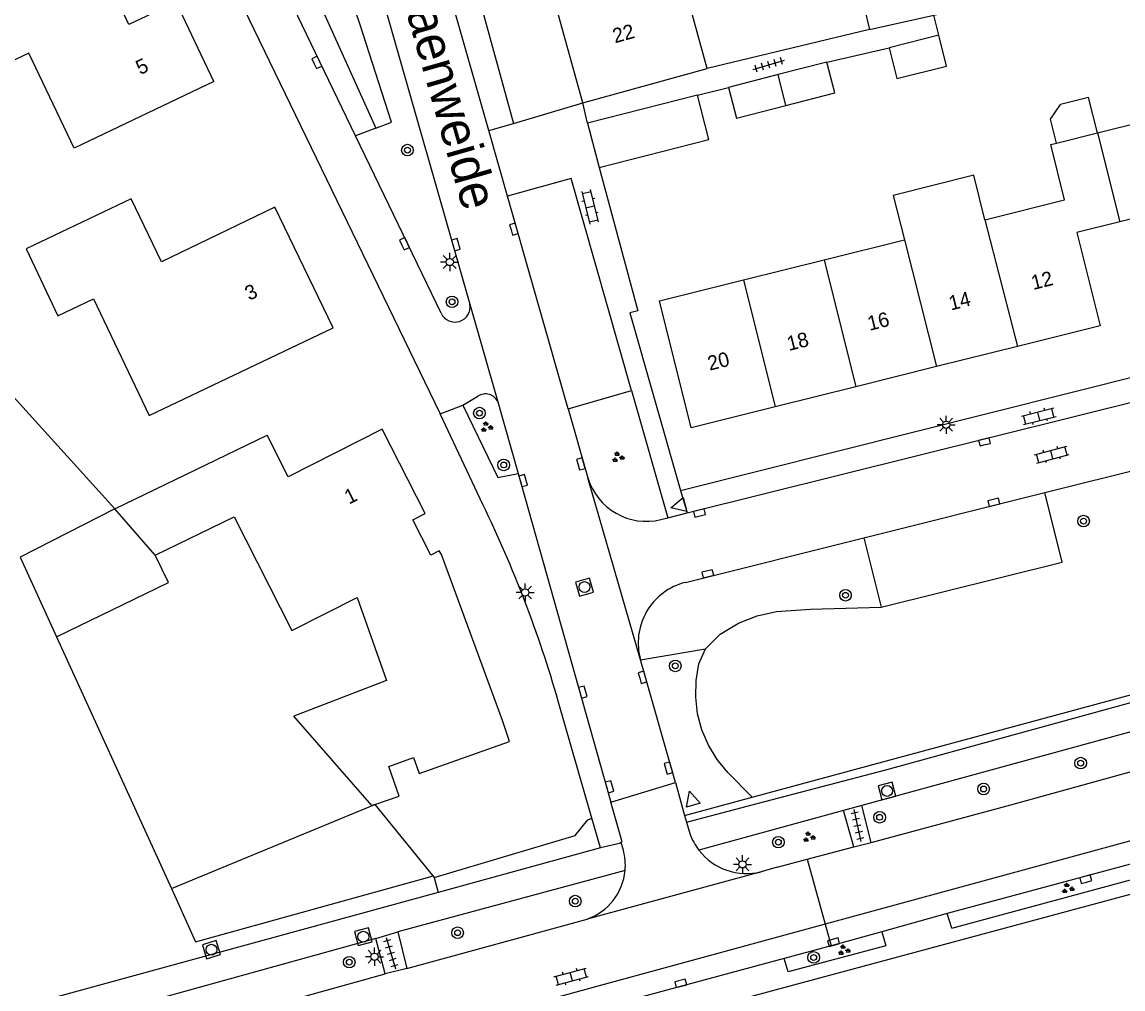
# Model space of a CAD drawing. Extents: x 136000 to 138005, y 398500 to 400500.
# Drawn here: x 137337.6 to 137413.3, y 398807.3 to 398873.8 of the extents above; entities that cross this region are included whole.
import ezdxf

# ---------------------------------------------------------------- set-up
doc = ezdxf.new("R2010")
doc.units = 0
for name, color, linetype in [('gg-afsc-erfafscheiding', 7, 'Continuous'), ('gg-afsc-hekwerk', 7, 'Continuous'), ('gg-anno-huisnummerreeks BGT', 7, 'Continuous'), ('gg-anno-openbare ruimte label', 7, 'Continuous'), ('gg-bbg-bijgebouw', 7, 'Continuous'), ('gg-bbg-gedigitaliseerde bebouwing', 7, 'Continuous'), ('gg-bbg-gedigitaliseerde bijgebouw', 7, 'Continuous'), ('gg-bbg-hoofdgebouw', 7, 'Continuous'), ('gg-bbg-luifel en loopbrug', 7, 'Continuous'), ('gg-bbg-tussenscheiding', 7, 'Continuous'), ('gg-knt-verharding', 7, 'Continuous'), ('gg-knt-verharding nz', 7, 'Continuous'), ('gt-grn-groengrens', 7, 'Continuous'), ('gt-grn-vlakafsluiter', 7, 'Continuous'), ('gt-grn-weggrens', 7, 'Continuous'), ('gt-symb-boom', 7, 'Continuous'), ('gt-symb-groenvak', 7, 'Continuous'), ('gt-symb-klinker verharding', 7, 'Continuous'), ('gt-symb-kolk', 7, 'Continuous'), ('gt-symb-lichtmast', 7, 'Continuous'), ('gt-symb-rioolschacht', 7, 'Continuous'), ('gt-symb-tegel verharding', 7, 'Continuous'), ('gt-symb-waterafsluiter', 7, 'Continuous')]:
    doc.layers.add(name, color=color, linetype=linetype)

# ---------------------------------------------------------------- blocks, each defined once
blk = doc.blocks.new('gt0-KL1')
at = {"layer": 'gt-symb-klinker verharding'}
for p, q in [((-1.15, 0.3), (1.15, 0.3)), ((-1, -0.3), (-1, 0.3)), ((-0.5, 0.3), (-0.5, 0.45)), ((0, -0.3), (0, 0.3)), ((0.5, 0.3), (0.5, 0.45)), ((1, -0.3), (1, 0.3)), ((-1.15, -0.3), (1.15, -0.3)), ((-0.5, -0.45), (-0.5, -0.3)), ((0.5, -0.45), (0.5, -0.3))]:
    blk.add_line(p, q, dxfattribs=at)
blk = doc.blocks.new('gt0-TEG1')
at = {"layer": 'gt-symb-tegel verharding'}
for p, q in [((-1.125, 0), (1.125, 0)), ((-0.9, -0.25), (-0.9, 0.25)), ((-0.45, -0.25), (-0.45, 0.25)), ((0, -0.25), (0, 0.25)), ((0.45, -0.25), (0.45, 0.25)), ((0.9, -0.25), (0.9, 0.25))]:
    blk.add_line(p, q, dxfattribs=at)
blk = doc.blocks.new('gt0-KOLK')
at = {"layer": 'gt-symb-kolk'}
blk.add_lwpolyline([(0, 0), (0.375, 0), (0.375, 0.4), (-0.375, 0.4), (-0.375, 0), (0, 0)], dxfattribs=at)
blk = doc.blocks.new('gt0-LMAST')
at = {"layer": 'gt-symb-lichtmast'}
for p, q in [((-0.182, 0.173), (-0.447, 0.438)), ((-0.005, 0.246), (-0.005, 0.621)), ((0.172, 0.173), (0.437, 0.438)), ((-0.255, -0.004), (-0.63, -0.004)), ((-0.182, -0.181), (-0.447, -0.446)), ((-0.005, -0.254), (-0.005, -0.629)), ((0.437, -0.446), (0.172, -0.181)), ((0.245, -0.004), (0.62, -0.004))]:
    blk.add_line(p, q, dxfattribs=at)
blk.add_circle((-0.005, -0.004), 0.25, dxfattribs=at)
blk = doc.blocks.new('gt0-GRVAK')
at = {"layer": 'gt-symb-groenvak'}
for p, q in [((-0.11, 0.189), (-0.228, 0.24)), ((-0.182, 0.153), (0.088, 0.153)), ((-0.091, 0.211), (-0.156, 0.322)), ((-0.047, 0.214), (-0.047, 0.393)), ((-0.004, 0.211), (0.061, 0.322)), ((0.015, 0.189), (0.133, 0.24)), ((0.262, -0.052), (0.197, 0.059)), ((0.305, -0.049), (0.305, 0.13)), ((0.349, -0.052), (0.414, 0.059)), ((-0.245, -0.228), (-0.363, -0.177)), ((-0.318, -0.264), (-0.047, -0.264)), ((-0.226, -0.206), (-0.291, -0.095)), ((-0.183, -0.203), (-0.183, -0.024)), ((-0.139, -0.206), (-0.074, -0.095)), ((-0.12, -0.228), (-0.002, -0.177)), ((0.243, -0.074), (0.125, -0.023)), ((0.17, -0.11), (0.441, -0.11)), ((0.368, -0.074), (0.486, -0.023))]:
    blk.add_line(p, q, dxfattribs=at)
blk = doc.blocks.new('gt0-BOOM')
at = {"layer": 'gt-symb-boom'}
for radius in [0.4, 0.2]:
    blk.add_circle((0, 0), radius, dxfattribs=at)
blk = doc.blocks.new('gt0-RS')
at = {"layer": 'gt-symb-rioolschacht'}
blk.add_lwpolyline([(-0.5, -0.5), (0.5, -0.5), (0.5, 0.5), (-0.5, 0.5)], close=True, dxfattribs=at)
blk.add_circle((0, 0), 0.375, dxfattribs=at)
blk = doc.blocks.new('gt0-WAFSL')
at = {"layer": 'gt-symb-waterafsluiter'}
for p, q in [((-0.5, -0.333), (0, 0.667)), ((0, 0.667), (0.5, -0.333)), ((0.5, -0.333), (-0.5, -0.333))]:
    blk.add_line(p, q, dxfattribs=at)

msp = doc.modelspace()

# ---------------------------------------------------------------- linework, layer by layer
at = {"layer": 'gg-afsc-erfafscheiding'}
for p, q in [((137400.626, 398872.887), (137400.278, 398874.279)), ((137395.875, 398873.276), (137384.714, 398870.615)), ((137392.928, 398871.049), (137397.221, 398872.036)), ((137384.043, 398868.772), (137386.183, 398869.302)), ((137361.859, 398820.025), (137365.86, 398815.115)), ((137365.86, 398815.115), (137365.95, 398815.005))]:
    msp.add_line(p, q, dxfattribs=at)
msp.add_lwpolyline([(137365.95, 398815.005), (137375.642, 398817.883), (137376.501, 398818.955)], dxfattribs=at)
at = {"layer": 'gg-afsc-hekwerk'}
for p, q in [((137339.99, 398831.555), (137347.904, 398814.254)), ((137347.904, 398814.254), (137361.859, 398820.025)), ((137347.904, 398814.254), (137348.721, 398812.419))]:
    msp.add_line(p, q, dxfattribs=at)
msp.add_lwpolyline([(137348.721, 398812.419), (137349.538, 398810.583), (137365.496, 398815.014)], dxfattribs=at)
at = {"layer": 'gg-bbg-bijgebouw'}
msp.add_line((137376.494, 398866.846), (137377.28, 398863.801), dxfattribs=at)
at = {"layer": 'gg-bbg-gedigitaliseerde bebouwing'}
for p, q in [((137376.16, 398868.237), (137384.714, 398870.615)), ((137392.739, 398857.461), (137398.269, 398858.838)), ((137387.198, 398856.081), (137392.739, 398857.461)), ((137381.427, 398854.644), (137387.198, 398856.081)), ((137346.765, 398837.161), (137352.205, 398839.797)), ((137362.673, 398828.536), (137356.295, 398826.102))]:
    msp.add_line(p, q, dxfattribs=at)
for points in [[(137350.811, 398869.709), (137341.193, 398865.134), (137338.08, 398871.671), (137331.933, 398868.746), (137330.143, 398872.517), (137343.255, 398878.756)], [(137384.714, 398870.615), (137382.718, 398877.862), (137387.214, 398879.101)], [(137411.532, 398866.183), (137414.763, 398866.989), (137415.712, 398863.186), (137421.178, 398864.55)], [(137403.801, 398860.216), (137409.27, 398861.578), (137408.321, 398865.382), (137408.718, 398865.481)], [(137403.801, 398860.216), (137403.036, 398863.268), (137397.502, 398861.882), (137398.269, 398858.838)], [(137345.119, 398861.654), (137337.895, 398858.206), (137340.087, 398853.615), (137342.521, 398854.777), (137346.361, 398846.751), (137358.999, 398852.785)], [(137352.205, 398839.797), (137356.173, 398831.986), (137360.65, 398834.252), (137362.673, 398828.536)]]:
    msp.add_lwpolyline(points, dxfattribs=at)
at = {"layer": 'gg-bbg-gedigitaliseerde bijgebouw'}
for p, q in [((137395.875, 398873.276), (137400.278, 398874.279)), ((137400.626, 398872.887), (137397.221, 398872.036)), ((137392.928, 398871.049), (137389.595, 398870.186)), ((137389.595, 398870.186), (137386.183, 398869.302)), ((137384.043, 398868.772), (137376.494, 398866.846))]:
    msp.add_line(p, q, dxfattribs=at)
for points in [[(137400.278, 398874.279), (137400.969, 398874.436), (137400.255, 398877.379), (137395.178, 398876.146), (137395.875, 398873.276)], [(137397.221, 398872.036), (137397.751, 398869.914), (137401.156, 398870.765), (137400.626, 398872.887)], [(137390.12, 398868.06), (137393.477, 398868.929), (137392.928, 398871.049)], [(137377.28, 398863.801), (137384.82, 398865.717), (137384.043, 398868.772)], [(137386.183, 398869.302), (137386.732, 398867.182), (137390.12, 398868.06)], [(137408.718, 398865.481), (137408.307, 398867.131), (137408.986, 398868.125)], [(137411.532, 398866.183), (137410.927, 398868.609), (137408.986, 398868.125)]]:
    msp.add_lwpolyline(points, dxfattribs=at)
at = {"layer": 'gg-bbg-hoofdgebouw'}
for p, q in [((137406.037, 398851.505), (137400.468, 398850.114)), ((137400.468, 398850.114), (137394.928, 398848.731)), ((137394.928, 398848.731), (137389.388, 398847.348)), ((137343.997, 398840.342), (137354.461, 398845.397)), ((137346.765, 398837.161), (137343.997, 398840.342))]:
    msp.add_line(p, q, dxfattribs=at)
for points in [[(137350.811, 398869.709), (137348.213, 398875.158), (137344.958, 398873.623), (137344.465, 398874.709), (137345.013, 398874.976), (137343.255, 398878.756)], [(137376.16, 398868.237), (137374.072, 398875.776), (137375.407, 398876.154), (137374.596, 398879.024)], [(137358.999, 398852.785), (137354.999, 398861.079), (137347.208, 398857.321), (137345.119, 398861.654)], [(137423.369, 398855.822), (137417.596, 398854.381), (137415.992, 398860.809), (137413.063, 398860.077)], [(137413.063, 398860.077), (137410.118, 398859.342), (137411.721, 398852.924), (137406.037, 398851.505)], [(137389.388, 398847.348), (137383.609, 398845.905), (137381.427, 398854.644)], [(137362.383, 398845.814), (137355.908, 398842.537), (137354.461, 398845.397)], [(137370.639, 398825.782), (137366.44, 398837.201), (137366.282, 398837.458), (137365.719, 398837.159), (137364.481, 398839.576), (137365.329, 398840.015), (137362.383, 398845.814)], [(137361.859, 398820.025), (137361.664, 398819.958), (137356.295, 398826.102)], [(137361.859, 398820.025), (137363.539, 398820.603), (137362.824, 398822.625), (137364.515, 398823.241), (137364.91, 398822.157), (137371.113, 398824.348), (137370.639, 398825.782)]]:
    msp.add_lwpolyline(points, dxfattribs=at)
at = {"layer": 'gg-bbg-luifel en loopbrug'}
for points in [[(137343.997, 398840.342), (137337.494, 398837.012), (137339.99, 398831.555)], [(137339.99, 398831.555), (137347.679, 398835.269), (137346.765, 398837.161)]]:
    msp.add_lwpolyline(points, dxfattribs=at)
at = {"layer": 'gg-bbg-tussenscheiding'}
for p, q in [((137390.12, 398868.06), (137389.595, 398870.186)), ((137408.718, 398865.481), (137411.532, 398866.183)), ((137411.532, 398866.183), (137413.063, 398860.077)), ((137403.801, 398860.216), (137406.037, 398851.505)), ((137398.269, 398858.838), (137400.468, 398850.114)), ((137392.739, 398857.461), (137394.928, 398848.731)), ((137387.198, 398856.081), (137389.388, 398847.348))]:
    msp.add_line(p, q, dxfattribs=at)
at = {"layer": 'gg-knt-verharding'}
for p, q in [((137365.077, 398889.856), (137371.39, 398866.82)), ((137348.85, 398883.004), (137366.369, 398846.88)), ((137360.542, 398865.985), (137354.201, 398879.124)), ((137369.701, 398866.338), (137366.172, 398878.703)), ((137361.967, 398876.887), (137368.401, 398854.403)), ((137371.39, 398866.82), (137376.16, 398868.237)), ((137376.494, 398866.846), (137376.16, 398868.237)), ((137366.43, 398853.783), (137360.542, 398865.985)), ((137370.985, 398861.839), (137369.701, 398866.338)), ((137375.161, 398847.205), (137370.985, 398861.839)), ((137382.879, 398841.611), (137447.965, 398857.92)), ((137383.339, 398840.056), (137443.719, 398855.113)), ((137375.161, 398847.205), (137379.502, 398848.469)), ((137379.502, 398848.469), (137382.008, 398839.724)), ((137367.927, 398847.477), (137368.957, 398848.089)), ((137370.314, 398847.703), (137371.721, 398842.761)), ((137366.369, 398846.88), (137367.927, 398847.477)), ((137369.3, 398840.633), (137366.369, 398846.88)), ((137375.161, 398847.205), (137376.51, 398842.479)), ((137407.911, 398841.457), (137426.007, 398845.979)), ((137371.721, 398842.761), (137378.094, 398820.179)), ((137395.477, 398838.349), (137407.911, 398841.457)), ((137382.008, 398839.724), (137383.339, 398840.056)), ((137381.533, 398839.606), (137382.008, 398839.724)), ((137383.211, 398835.283), (137395.477, 398838.349)), ((137395.477, 398838.349), (137396.669, 398833.594)), ((137396.977, 398822.413), (137453.316, 398837.863)), ((137436.777, 398831.285), (137395.343, 398819.954)), ((137382.541, 398821.532), (137380.13, 398829.963)), ((137376.784, 398819.079), (137374.474, 398827.118)), ((137388.226, 398820.103), (137396.977, 398822.413)), ((137378.094, 398820.179), (137382.541, 398821.532)), ((137382.541, 398821.532), (137383.158, 398819.266)), ((137368.78, 398801.749), (137436.25, 398819.89)), ((137383.285, 398818.799), (137388.226, 398820.103)), ((137394.084, 398819.608), (137384.146, 398816.877)), ((137395.343, 398819.954), (137394.084, 398819.608)), ((137394.798, 398817.103), (137394.084, 398819.608)), ((137395.978, 398817.398), (137395.343, 398819.954)), ((137377.371, 398817.037), (137376.784, 398819.079)), ((137383.158, 398819.266), (137383.285, 398818.799)), ((137383.285, 398818.799), (137383.512, 398818.035)), ((137422.051, 398818.142), (137401.211, 398812.522)), ((137378.774, 398817.373), (137377.371, 398817.037)), ((137378.774, 398817.373), (137378.761, 398817.418)), ((137394.798, 398817.103), (137395.978, 398817.398)), ((137377.371, 398817.037), (137366.23, 398813.982)), ((137391.572, 398816.27), (137394.798, 398817.103)), ((137401.519, 398811.521), (137422.311, 398817.149)), ((137389.529, 398815.703), (137391.572, 398816.27)), ((137391.572, 398816.27), (137392.819, 398811.79)), ((137379.069, 398815.481), (137363.453, 398811.278)), ((137389.529, 398815.703), (137388.425, 398815.397)), ((137366.23, 398813.982), (137322.569, 398802.008)), ((137364.072, 398808.753), (137376.458, 398812.145)), ((137401.211, 398812.522), (137396.713, 398811.271)), ((137401.519, 398811.521), (137401.211, 398812.522)), ((137361.926, 398810.799), (137363.453, 398811.278)), ((137363.453, 398811.278), (137364.072, 398808.753)), ((137392.819, 398811.79), (137393.231, 398810.309)), ((137396.713, 398811.271), (137393.231, 398810.309)), ((137361.926, 398810.799), (137342.238, 398805.359)), ((137362.573, 398808.38), (137361.926, 398810.799)), ((137393.231, 398810.309), (137389.997, 398809.438)), ((137389.997, 398809.438), (137378.206, 398806.242)), ((137353.116, 398805.737), (137362.573, 398808.38)), ((137364.072, 398808.753), (137362.573, 398808.38))]:
    msp.add_line(p, q, dxfattribs=at)
for points in [[(137377.28, 398863.801), (137379.939, 398853.949), (137379.398, 398853.808), (137382.879, 398841.611)], [(137379.502, 398848.469), (137375.356, 398863.048), (137370.985, 398861.839)], [(137367.927, 398847.477), (137370.33, 398842.491), (137371.721, 398842.761)], [(137396.669, 398833.594), (137409.097, 398836.68), (137407.911, 398841.457)], [(137395.978, 398817.398), (137405.58, 398820), (137437.558, 398828.837)], [(137378.761, 398817.418), (137378.865, 398817.446), (137378.094, 398820.179)], [(137378.947, 398816.883), (137378.8, 398817.379), (137378.774, 398817.373)], [(137396.713, 398811.271), (137396.986, 398810.317), (137390.285, 398808.512), (137389.997, 398809.438)]]:
    msp.add_lwpolyline(points, dxfattribs=at)
for centre, radius, start, end in [((137367.377, 398854.217), 1.041, 204.6072, 10.3159), ((137369.464, 398847.292), 0.945, 25.81421, 122.42888), ((137380.521, 398843.664), 4.182, 196.46002, 284.00355), ((137293.254, 398803.772), 84.509, 16.03678, 25.8603), ((137384.248, 398831.13), 4.281, 104.02467, 195.82203), ((137387.396, 398819.409), 4.119, 199.4796, 217.92143), ((137375.148, 398815.846), 3.938, 354.68103, 15.26551), ((137387.42, 398819.418), 4.145, 217.8155, 284.02603), ((137375.162, 398815.849), 3.924, 289.28326, 354.61802)]:
    msp.add_arc(centre, radius, start, end, dxfattribs=at)
at = {"layer": 'gg-knt-verharding nz'}
for points in [[(137502.656, 398848.087), (137497.781, 398844.931), (137492.826, 398842.098), (137488.687, 398840.036), (137484.69, 398838.351), (137477.396, 398835.643), (137468.239, 398832.792), (137447.415, 398826.822), (137423.562, 398820.187), (137392.819, 398811.79)], [(137392.819, 398811.79), (137371.591, 398806.005), (137354.274, 398801.454)]]:
    msp.add_lwpolyline(points, dxfattribs=at)
at = {"layer": 'gt-grn-groengrens'}
for p, q in [((137355.905, 398879.853), (137361.931, 398866.506)), ((137361.931, 398866.506), (137360.542, 398865.985)), ((137387.809, 398820.524), (137453.216, 398838.228)), ((137380.13, 398829.963), (137384.592, 398830.721)), ((137383.158, 398819.266), (137387.809, 398820.524)), ((137365.95, 398815.005), (137366.23, 398813.982))]:
    msp.add_line(p, q, dxfattribs=at)
for points in [[(137361.931, 398866.506), (137363.012, 398866.912), (137360.835, 398873.687), (137358.809, 398879.661), (137356.561, 398883.117), (137355.747, 398884.208), (137351.603, 398889.383)], [(137384.592, 398830.721), (137385.609, 398831.725), (137386.859, 398832.474), (137388.137, 398832.982), (137389.479, 398833.285), (137391.801, 398833.453), (137396.669, 398833.594)], [(137387.809, 398820.524), (137386.131, 398822.219), (137385.399, 398823.107), (137384.801, 398824.09), (137384.35, 398825.148), (137384.054, 398826.26), (137383.921, 398827.402), (137383.951, 398828.552), (137384.146, 398829.686), (137384.592, 398830.721)]]:
    msp.add_lwpolyline(points, dxfattribs=at)
at = {"layer": 'gt-grn-vlakafsluiter'}
for p, q in [((137343.997, 398840.342), (137331.353, 398854.287)), ((137376.501, 398818.955), (137376.784, 398819.079)), ((137365.496, 398815.014), (137365.86, 398815.115))]:
    msp.add_line(p, q, dxfattribs=at)
at = {"layer": 'gt-grn-weggrens'}
for p, q in [((137369.701, 398866.338), (137371.39, 398866.82)), ((137368.401, 398854.403), (137370.314, 398847.703)), ((137380.13, 398829.963), (137376.51, 398842.479)), ((137382.879, 398841.611), (137383.339, 398840.056)), ((137388.425, 398815.397), (137376.458, 398812.145))]:
    msp.add_line(p, q, dxfattribs=at)

# ---------------------------------------------------------------- block references
at = {"layer": 'gt-symb-boom'}
for p in [(137364.111, 398864.996), (137367.174, 398854.569), (137369.06, 398846.919), (137370.724, 398843.357), (137410.576, 398839.498), (137394.216, 398834.401), (137382.518, 398829.546), (137410.379, 398822.864), (137403.71, 398821.086), (137396.563, 398819.141), (137389.602, 398817.432), (137375.642, 398813.379), (137367.558, 398811.206), (137392.028, 398809.508), (137360.112, 398809.183)]:
    msp.add_blockref('gt0-BOOM', p, dxfattribs=at)
at = {"layer": 'gt-symb-groenvak'}
for p in [(137369.54, 398845.96), (137378.568, 398843.884), (137391.691, 398817.779), (137409.481, 398814.249), (137394.097, 398810.004)]:
    msp.add_blockref('gt0-GRVAK', p, dxfattribs=at)
at = {"layer": 'gt-symb-klinker verharding'}
for p, rotation in [((137376.657, 398861.106), -76.40843956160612), ((137407.497, 398846.705), 14.00844348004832), ((137408.397, 398844.065), 15.064233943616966), ((137375.37, 398808.189), 15.245070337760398)]:
    msp.add_blockref('gt0-KL1', p, dxfattribs=dict(at, rotation=rotation))
at = {"layer": 'gt-symb-kolk'}
for p, rotation in [((137357.707, 398870.933), -64.22889405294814), ((137371.234, 398859.511), -74.03098346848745), ((137363.723, 398858.47), -64.2288940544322), ((137367.241, 398858.444), -74.03098346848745), ((137403.825, 398844.752), 14.008443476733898), ((137375.838, 398843.375), -74.2120529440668), ((137371.873, 398842.226), -74.21205294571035), ((137404.46, 398840.595), 14.008443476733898), ((137384.231, 398839.864), 14.00844348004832), ((137384.796, 398835.681), 14.00844348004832), ((137380.072, 398828.703), -74.21205294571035), ((137375.971, 398827.692), -74.2120529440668), ((137382.241, 398822.58), 106.05845983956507), ((137377.81, 398821.186), -74.25300817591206), ((137410.782, 398814.691), 15.064233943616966), ((137393.448, 398810.362), 15.315451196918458), ((137382.945, 398807.538), 15.064233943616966)]:
    msp.add_blockref('gt0-KOLK', p, dxfattribs=dict(at, rotation=rotation))
at = {"layer": 'gt-symb-lichtmast'}
for p in [(137367.02, 398857.309), (137401.138, 398846.124), (137372.207, 398834.599), (137387.138, 398815.91), (137361.851, 398809.563)]:
    msp.add_blockref('gt0-LMAST', p, dxfattribs=at)
at = {"layer": 'gt-symb-rioolschacht'}
for p, rotation in [((137376.279, 398834.966), -74.21205294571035), ((137397.071, 398820.95), 15.064233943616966), ((137361.076, 398810.934), 15.370725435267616), ((137350.64, 398810.037), -72.90569440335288)]:
    msp.add_blockref('gt0-RS', p, dxfattribs=dict(at, rotation=rotation))
at = {"layer": 'gt-symb-tegel verharding'}
for p, rotation in [((137388.946, 398870.858), 16.56746691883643), ((137395.035, 398818.577), -77.46497664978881), ((137362.976, 398809.81), -73.43253308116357)]:
    msp.add_blockref('gt0-TEG1', p, dxfattribs=dict(at, rotation=rotation))
at = {"layer": 'gt-symb-waterafsluiter'}
for p, rotation in [((137382.86, 398840.565), 104.00844347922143), ((137383.667, 398820.284), 15.843082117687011)]:
    msp.add_blockref('gt0-WAFSL', p, dxfattribs=dict(at, rotation=rotation))

# ---------------------------------------------------------------- texts
at = {"layer": 'gg-anno-huisnummerreeks BGT'}
for s, rotation, p in [('22', 15.5, (137378.368, 398872.335)), ('5', 25.5, (137345.74, 398870.147)), ('12', 14, (137407.115, 398855.382)), ('3', 25.7, (137353.237, 398854.63)), ('14', 14, (137401.456, 398853.969)), ('16', 14, (137395.867, 398852.573)), ('18', 14, (137390.327, 398851.19)), ('20', 14, (137384.879, 398849.83)), ('1', 26.9, (137360.095, 398840.629))]:
    msp.add_text(s, height=1, rotation=rotation, dxfattribs=at).set_placement(p)
at = {"layer": 'gg-anno-openbare ruimte label'}
msp.add_text('Craenweide', height=2.5, rotation=286, dxfattribs=at).set_placement((137363.055, 398877.854))

doc.saveas('drawing.dxf')
